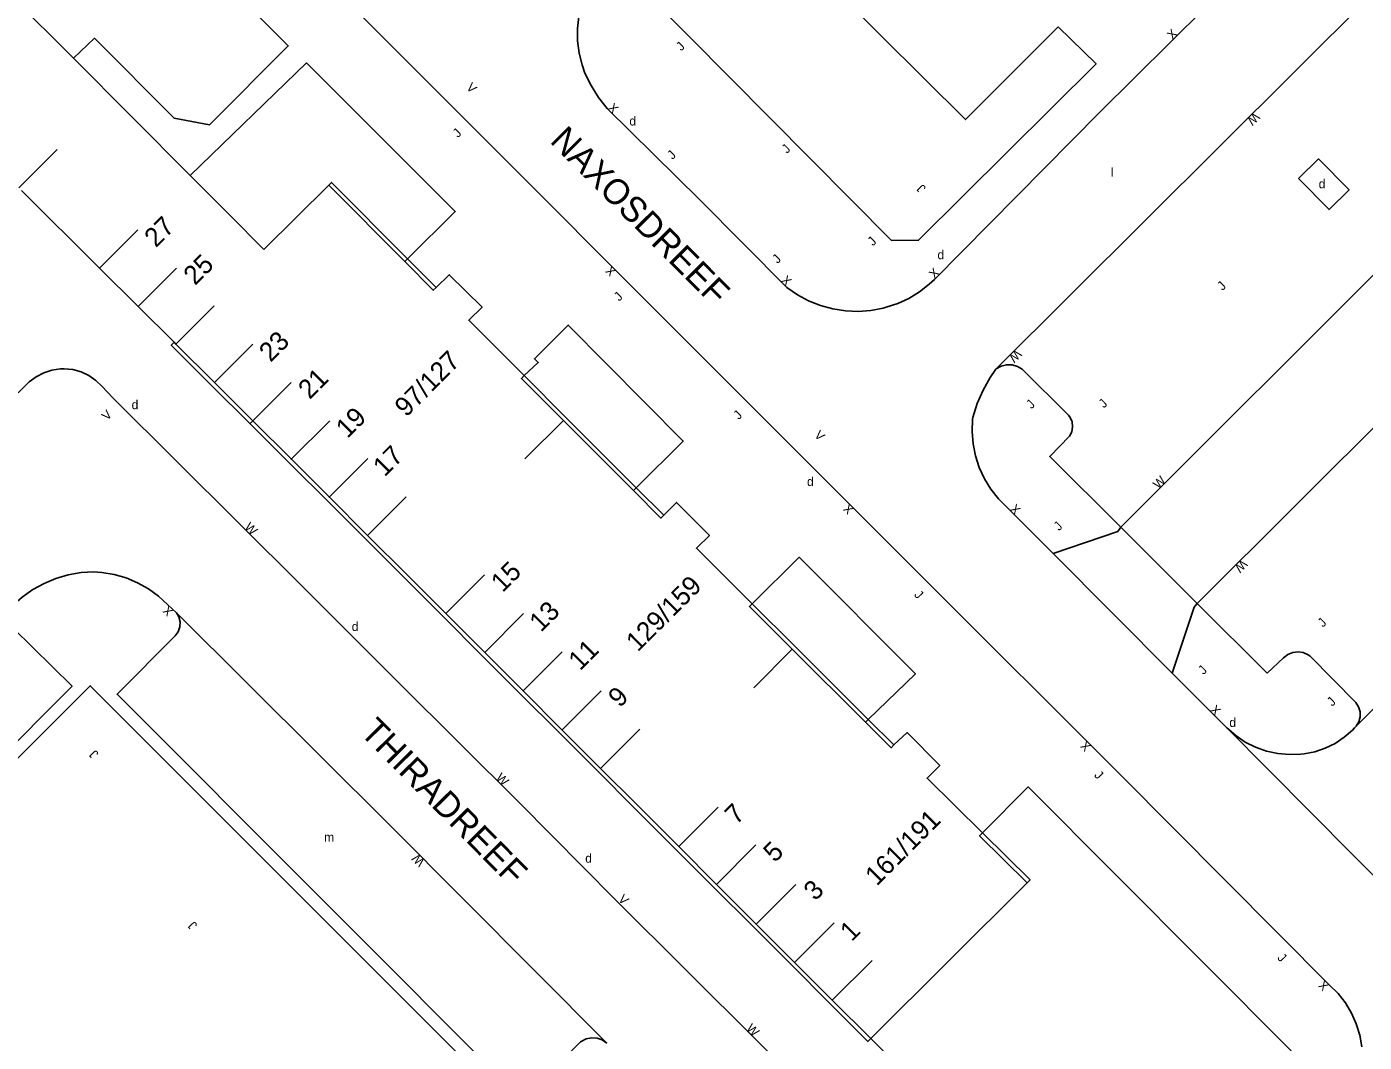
# Model space of a CAD drawing. Extents: x 134999 to 136502, y 457398 to 459002.
# Drawn here: x 136324 to 136397.9, y 458514.6 to 458570.7 of the extents above; entities that cross this region are included whole.
import ezdxf

# ---------------------------------------------------------------- set-up
doc = ezdxf.new("R2010")
doc.units = 0
for name, color, linetype in [('RI_DGTB_15', 7, 'Continuous'), ('RI_DGTB_29', 7, 'Continuous'), ('RI_DGTB_3', 7, 'Continuous'), ('RI_DGTB_30', 7, 'Continuous'), ('RI_DGTB_31', 7, 'Continuous'), ('RI_DGTB_35', 7, 'Continuous'), ('RI_DGTB_36', 7, 'Continuous'), ('RI_DGTB_37', 7, 'Continuous'), ('RI_DGTB_4', 7, 'Continuous'), ('RI_DGTB_43', 7, 'Continuous'), ('RI_DGTB_54', 7, 'Continuous')]:
    doc.layers.add(name, color=color, linetype=linetype)

msp = doc.modelspace()

# ---------------------------------------------------------------- linework, layer by layer
at = {"layer": 'RI_DGTB_15'}
for p, q in [((136323.59, 458561.791), (136325.71, 458563.914)), ((136328.042, 458557.345), (136330.168, 458559.474)), ((136330.164, 458555.224), (136332.295, 458557.358)), ((136332.251, 458553.139), (136334.385, 458555.276)), ((136334.374, 458551.019), (136336.511, 458553.159)), ((136338.619, 458546.779), (136340.763, 458548.926)), ((136353.658, 458548.938), (136351.535, 458546.819)), ((136340.706, 458544.694), (136342.854, 458546.845)), ((136342.828, 458542.574), (136344.979, 458544.729)), ((136347.144, 458538.262), (136349.303, 458540.424)), ((136349.301, 458536.107), (136351.464, 458538.273)), ((136351.424, 458533.987), (136353.59, 458536.156)), ((136366.299, 458536.301), (136364.176, 458534.182)), ((136353.582, 458531.831), (136355.752, 458534.004)), ((136355.704, 458529.711), (136357.877, 458531.887)), ((136360.019, 458525.4), (136362.2, 458527.584)), ((136362.107, 458523.315), (136364.291, 458525.502)), ((136364.3, 458521.124), (136366.488, 458523.315)), ((136366.422, 458519.004), (136368.613, 458521.198)), ((136368.509, 458516.919), (136370.704, 458519.117))]:
    msp.add_line(p, q, dxfattribs=at)
msp.add_lwpolyline([(136336.361, 458548.764), (136338.637, 458551.043)], dxfattribs=at)
at = {"layer": 'RI_DGTB_3'}
for p, q in [((136328.048, 458557.351), (136323.746, 458561.635)), ((136330.175, 458555.235), (136328.048, 458557.351)), ((136332.161, 458553.257), (136330.175, 458555.235)), ((136334.235, 458550.88), (136332.109, 458552.997)), ((136332.265, 458553.153), (136332.161, 458553.257)), ((136334.391, 458551.036), (136332.265, 458553.153)), ((136336.36, 458548.763), (136334.235, 458550.88)), ((136336.517, 458548.92), (136334.391, 458551.036)), ((136338.487, 458546.646), (136336.36, 458548.763)), ((136338.643, 458546.803), (136336.517, 458548.92)), ((136338.765, 458546.37), (136338.487, 458546.646)), ((136338.921, 458546.526), (136338.643, 458546.803))]:
    msp.add_line(p, q, dxfattribs=at)
msp.add_lwpolyline([(136332.161, 458553.257), (136332.005, 458553.1), (136332.109, 458552.997)], dxfattribs=at)
at = {"layer": 'RI_DGTB_31'}
msp.add_lwpolyline([(136394.243, 458562.299), (136395.363, 458563.389), (136397.043, 458561.672), (136395.942, 458560.583), (136394.243, 458562.299)], dxfattribs=at)
at = {"layer": 'RI_DGTB_4'}
for p, q in [((136320.05, 458575.523), (136326.605, 458568.943)), ((136326.605, 458568.943), (136333.056, 458562.467)), ((136333.056, 458562.467), (136333.106, 458562.416)), ((136333.106, 458562.416), (136335.224, 458560.291)), ((136337.125, 458558.382), (136340.709, 458561.937)), ((136340.709, 458561.937), (136344.898, 458557.721)), ((136335.224, 458560.291), (136337.125, 458558.382)), ((136345.054, 458557.875), (136346.635, 458556.284)), ((136351.495, 458551.415), (136353.815, 458549.094)), ((136357.523, 458545.072), (136353.658, 458548.938)), ((136353.815, 458549.094), (136357.68, 458545.228)), ((136338.765, 458546.37), (136340.573, 458544.561)), ((136340.729, 458544.717), (136338.921, 458546.526)), ((136342.849, 458542.595), (136340.729, 458544.717)), ((136357.68, 458545.228), (136359.199, 458543.708)), ((136340.573, 458544.561), (136342.694, 458542.439)), ((136345.074, 458540.37), (136342.849, 458542.595)), ((136342.694, 458542.439), (136344.918, 458540.214)), ((136347.162, 458538.28), (136345.074, 458540.37)), ((136344.918, 458540.214), (136347.007, 458538.124)), ((136364.083, 458538.819), (136366.455, 458536.457)), ((136347.007, 458538.124), (136349.162, 458535.968)), ((136349.318, 458536.124), (136347.162, 458538.28)), ((136349.162, 458535.968), (136351.283, 458533.846)), ((136351.438, 458534.001), (136349.318, 458536.124)), ((136370.34, 458532.277), (136366.299, 458536.301)), ((136366.455, 458536.457), (136370.498, 458532.43)), ((136351.283, 458533.846), (136353.439, 458531.688)), ((136353.595, 458531.844), (136351.438, 458534.001)), ((136370.498, 458532.43), (136371.914, 458531.02)), ((136353.439, 458531.688), (136355.559, 458529.566)), ((136355.715, 458529.722), (136353.595, 458531.844)), ((136355.559, 458529.566), (136357.553, 458527.571)), ((136357.709, 458527.727), (136355.715, 458529.722)), ((136360.027, 458525.408), (136357.709, 458527.727)), ((136357.553, 458527.571), (136359.871, 458525.252)), ((136359.871, 458525.252), (136361.957, 458523.165)), ((136362.113, 458523.321), (136360.027, 458525.408)), ((136362.113, 458523.321), (136364.305, 458521.128)), ((136379.274, 458523.406), (136370.631, 458514.798)), ((136361.957, 458523.165), (136364.149, 458520.972)), ((136364.305, 458521.128), (136366.425, 458519.007)), ((136364.149, 458520.972), (136366.269, 458518.851)), ((136366.269, 458518.851), (136368.354, 458516.764)), ((136366.425, 458519.007), (136368.51, 458516.92)), ((136368.51, 458516.92), (136370.631, 458514.798))]:
    msp.add_line(p, q, dxfattribs=at)
for points in [[(136386.563, 458590.206), (136368.884, 458572.507), (136375.859, 458565.554), (136380.987, 458570.686)], [(136345.054, 458557.875), (136340.865, 458562.092), (136340.709, 458561.937)], [(136344.898, 458557.721), (136346.478, 458556.13), (136346.635, 458556.284)], [(136351.495, 458551.415), (136348.434, 458554.478), (136349.169, 458555.19), (136347.359, 458556.991), (136346.635, 458556.284)], [(136353.658, 458548.938), (136351.34, 458551.258), (136351.495, 458551.415)], [(136357.523, 458545.072), (136359.042, 458543.553), (136359.199, 458543.708)], [(136364.083, 458538.819), (136361.004, 458541.886), (136361.726, 458542.581), (136359.91, 458544.413), (136359.199, 458543.708)], [(136366.299, 458536.301), (136363.931, 458538.66), (136364.083, 458538.819)], [(136370.34, 458532.277), (136371.754, 458530.869), (136371.914, 458531.02)], [(136376.797, 458526.164), (136373.745, 458529.181), (136374.442, 458529.88), (136372.644, 458531.704), (136371.914, 458531.02)], [(136379.274, 458523.406), (136376.644, 458526.006), (136376.797, 458526.164)], [(136376.797, 458526.164), (136379.43, 458523.561), (136379.274, 458523.406)], [(136368.354, 458516.764), (136370.475, 458514.642), (136370.631, 458514.798)]]:
    msp.add_lwpolyline(points, dxfattribs=at)
at = {"layer": 'RI_DGTB_54'}
for p, q in [((136377.542, 458551.782), (136405.883, 458580.01)), ((136414.534, 458573.146), (136384.434, 458543.039)), ((136388.648, 458538.825), (136418.767, 458568.875)), ((136425.558, 458560.152), (136397.35, 458531.968)), ((136345.054, 458557.875), (136344.898, 458557.721)), ((136357.523, 458545.072), (136357.68, 458545.228)), ((136384.434, 458543.039), (136388.648, 458538.825)), ((136387.276, 458534.978), (136380.695, 458541.594)), ((136390.3, 458531.956), (136387.276, 458534.978)), ((136370.498, 458532.43), (136370.34, 458532.277)), ((136402.196, 458519.962), (136390.3, 458531.956))]:
    msp.add_line(p, q, dxfattribs=at)
for points in [[(136380.987, 458570.686), (136383.076, 458568.64), (136373.274, 458558.898), (136371.775, 458558.882), (136358.37, 458572.404), (136364.149, 458582.265), (136381.963, 458600)], [(136326.605, 458568.943), (136327.766, 458570.053), (136332.169, 458565.634), (136334.114, 458565.277), (136338.47, 458569.628), (136329.611, 458578.498), (136322.909, 458578.617), (136317.468, 458578.533), (136314.659, 458575.719), (136317.265, 458573.044)], [(136395.969, 458517.745), (136384.465, 458529.336), (136373.479, 458540.298), (136335.302, 458578.528)], [(136393.002, 458575.618), (136383.26, 458565.943), (136374.147, 458556.733), (136373.859, 458556.46), (136373.323, 458556.039), (136372.742, 458555.684), (136372.123, 458555.399), (136371.475, 458555.189), (136371.324, 458555.149), (136370.634, 458555.018), (136369.932, 458554.965), (136369.23, 458554.993), (136368.535, 458555.1), (136367.856, 458555.285), (136367.203, 458555.546), (136366.584, 458555.879), (136366.007, 458556.281), (136361.191, 458561.118), (136356.075, 458566.17), (136355.599, 458566.779), (136355.189, 458567.433), (136354.85, 458568.125), (136354.69, 458568.574), (136354.528, 458569.232), (136354.444, 458569.905), (136354.44, 458570.583), (136354.516, 458571.256)], [(136345.054, 458557.875), (136347.688, 458560.474), (136339.47, 458568.69), (136333.056, 458562.467)], [(136357.68, 458545.228), (136360.277, 458547.801), (136353.931, 458554.211), (136352.06, 458552.349), (136352.271, 458552.141), (136351.495, 458551.415)], [(136322.955, 458549.871), (136324.167, 458551.072), (136324.546, 458551.358), (136324.968, 458551.578), (136325.42, 458551.723), (136325.891, 458551.791), (136326.093, 458551.795), (136326.567, 458551.747), (136327.027, 458551.621), (136327.459, 458551.42), (136327.852, 458551.15), (136328.194, 458550.818), (136328.779, 458550.195), (136339.24, 458539.791), (136344.577, 458534.444), (136351.264, 458527.8), (136356.5, 458522.497), (136364.433, 458514.612), (136378.66, 458500.369)], [(136377.542, 458551.782), (136377.232, 458551.322), (136376.836, 458550.613), (136376.512, 458549.869), (136376.262, 458549.097), (136376.253, 458549.014), (136376.226, 458548.334), (136376.279, 458547.656), (136376.411, 458546.99), (136376.62, 458546.343), (136376.904, 458545.725), (136377.258, 458545.145), (136377.678, 458544.61), (136380.695, 458541.594)], [(136384.434, 458543.039), (136380.513, 458546.942), (136381.607, 458548.075), (136381.731, 458548.318), (136381.779, 458548.586), (136381.749, 458548.857), (136381.641, 458549.108), (136381.544, 458549.238), (136378.991, 458551.773), (136378.727, 458551.93), (136378.432, 458552.013), (136378.126, 458552.018), (136377.828, 458551.944), (136377.56, 458551.796), (136377.542, 458551.782)], [(136380.695, 458541.594), (136384.27, 458542.804), (136384.434, 458543.039)], [(136370.498, 458532.43), (136373.101, 458534.954), (136366.681, 458541.388), (136364.083, 458538.819)], [(136332.303, 458538.323), (136331.815, 458538.761), (136331.308, 458539.229), (136330.75, 458539.636), (136330.149, 458539.975), (136329.513, 458540.243), (136328.85, 458540.435), (136328.17, 458540.55), (136327.739, 458540.581), (136327.028, 458540.539), (136326.326, 458540.418), (136325.641, 458540.219), (136324.984, 458539.945), (136324.361, 458539.598), (136323.781, 458539.184), (136323.372, 458538.826), (136323.286, 458538.742)], [(136387.276, 458534.978), (136388.484, 458538.628), (136388.648, 458538.825)], [(136388.648, 458538.825), (136392.524, 458534.992), (136393.423, 458535.839), (136393.656, 458536.02), (136393.929, 458536.132), (136394.223, 458536.167), (136394.515, 458536.123), (136394.784, 458536.002), (136394.9, 458535.919), (136397.41, 458533.366), (136397.565, 458533.127), (136397.647, 458532.854), (136397.651, 458532.57), (136397.575, 458532.295), (136397.427, 458532.052), (136397.35, 458531.968)], [(136323.286, 458538.742), (136323.277, 458538.732), (136323.127, 458538.501), (136323.049, 458538.237), (136323.051, 458537.961), (136323.13, 458537.697), (136323.282, 458537.467), (136326.529, 458534.259), (136291.261, 458498.842), (136287.337, 458502.758)], [(136356.059, 458514.557), (136355.806, 458514.726), (136355.518, 458514.824), (136355.215, 458514.844), (136354.916, 458514.784), (136354.644, 458514.649), (136354.606, 458514.622), (136351.387, 458511.415), (136329.018, 458533.821), (136332.23, 458537.041), (136332.393, 458537.269), (136332.486, 458537.534), (136332.501, 458537.814), (136332.436, 458538.087), (136332.303, 458538.323)], [(136356.059, 458514.557), (136344.143, 458526.51), (136332.303, 458538.323)], [(136349.904, 458511.901), (136327.534, 458534.286), (136299.084, 458505.801), (136299.179, 458505.7)], [(136397.35, 458531.968), (136397.231, 458531.844), (136396.775, 458531.443), (136396.271, 458531.105), (136395.726, 458530.837), (136395.152, 458530.642), (136394.556, 458530.525), (136394.384, 458530.505), (136393.746, 458530.484), (136393.109, 458530.542), (136392.485, 458530.679), (136391.883, 458530.892), (136391.312, 458531.18), (136390.782, 458531.536), (136390.3, 458531.956)], [(136370.631, 458514.798), (136382.484, 458502.832), (136393.843, 458514.124), (136379.318, 458528.704), (136376.797, 458526.164)], [(136397.748, 458514.343), (136397.633, 458514.987), (136397.441, 458515.612), (136397.174, 458516.209), (136396.836, 458516.769), (136396.432, 458517.284), (136395.969, 458517.745)]]:
    msp.add_lwpolyline(points, dxfattribs=at)

# ---------------------------------------------------------------- texts
at = {"layer": 'RI_DGTB_29'}
for p in [(136357.302, 458565.231), (136395.365, 458561.761), (136374.314, 458557.844), (136329.82, 458549.561), (136367.113, 458545.319), (136341.975, 458537.314), (136390.431, 458532.012), (136354.866, 458524.515)]:
    msp.add_text('d', height=0.5, dxfattribs=at).set_placement(p)
at = {"layer": 'RI_DGTB_30'}
for s, rotation, p in [('X', 44.82171, (136387.287, 458569.943)), ('V', 314.98376, (136348.265, 458567.29)), ('X', 314.98376, (136356.081, 458566.167)), ('W', 224.82171, (136391.811, 458565.994)), ('X', 134.98376, (136356.611, 458557.206)), ('X', 44.82171, (136374.149, 458556.738)), ('X', 314.98376, (136365.644, 458556.646)), ('W', 224.82171, (136378.66, 458552.896)), ('V', 45.28261, (136328.468, 458548.902)), ('V', 314.98376, (136367.479, 458548.088)), ('W', 44.82171, (136386.517, 458545.123)), ('X', 134.91019, (136369.733, 458544.059)), ('X', 314.75454, (136378.281, 458544.01)), ('W', 314.91019, (136336.015, 458543.006)), ('W', 224.82171, (136391.127, 458541.297)), ('X', 135.23016, (136332.163, 458538.432)), ('X', 314.75454, (136389.336, 458532.921)), ('X', 134.91019, (136382.832, 458530.966)), ('W', 314.91019, (136349.894, 458529.164)), ('W', 135.23016, (136346.047, 458524.603)), ('V', 314.91118, (136356.651, 458522.463)), ('X', 134.91019, (136395.972, 458517.743)), ('W', 314.91019, (136363.722, 458515.321))]:
    msp.add_text(s, height=0.5, rotation=rotation, dxfattribs=at).set_placement(p)
at = {"layer": 'RI_DGTB_31'}
for rotation, p in [(45.11394, (136360.173, 458569.317)), (45.11394, (136347.843, 458564.532)), (45.11394, (136366.008, 458563.656)), (45.11394, (136359.686, 458563.322)), (135.02452, (136373.709, 458561.799)), (45.11394, (136370.755, 458558.552)), (45.11394, (136365.489, 458557.579)), (44.82171, (136390.059, 458556.086)), (45.11394, (136356.743, 458555.498)), (44.82171, (136379.507, 458549.547)), (44.82171, (136383.505, 458549.595)), (45.11394, (136363.344, 458548.956)), (44.82171, (136381.025, 458542.817)), (314.45853, (136372.997, 458539.28)), (44.82171, (136395.605, 458537.493)), (44.82171, (136389.007, 458534.871)), (44.82171, (136396.113, 458533.124)), (135.23016, (136328.025, 458530.556)), (314.45853, (136382.938, 458529.317)), (134.4308, (136333.48, 458521.088)), (314.45853, (136393.049, 458519.226))]:
    msp.add_text('J', height=0.5, rotation=rotation, dxfattribs=at).set_placement(p)
at = {"layer": 'RI_DGTB_35'}
msp.add_text('161/191', height=1.054, rotation=44.9457, dxfattribs=at).set_placement((136370.962, 458523.196))
at = {"layer": 'RI_DGTB_36'}
for s, rotation, p in [('27', 45.0387, (136331.163, 458558.445)), ('25', 45.0387, (136333.321, 458556.359)), ('23', 45.0387, (136337.496, 458552.119)), ('97/127', 44.9457, (136344.983, 458549.088)), ('21', 45.0387, (136339.654, 458550.071)), ('19', 45.0387, (136341.741, 458547.915)), ('17', 45.0387, (136343.79, 458545.794)), ('15', 45.0387, (136350.301, 458539.398)), ('129/159', 44.9457, (136357.762, 458536.119)), ('13', 45.0387, (136352.423, 458537.207)), ('11', 45.0387, (136354.58, 458535.086)), ('9', 45.0387, (136356.774, 458533.038)), ('7', 45.0387, (136363.212, 458526.573)), ('5', 45.0387, (136365.337, 458524.487)), ('3', 45.0387, (136367.565, 458522.367)), ('1', 45.0387, (136369.578, 458520.12))]:
    msp.add_text(s, height=1.054, rotation=rotation, dxfattribs=at).set_placement(p)
at = {"layer": 'RI_DGTB_37'}
for s, rotation, p in [('NAXOSDREEF', 314.88671, (136352.862, 458564.325)), ('THIRADREEF', 314.58735, (136342.377, 458531.661))]:
    msp.add_text(s, height=1.4, rotation=rotation, dxfattribs=at).set_placement(p)
at = {"layer": 'RI_DGTB_43'}
for s, p in [('l', (136383.885, 458562.403)), ('m', (136340.449, 458525.674))]:
    msp.add_text(s, height=0.5, dxfattribs=at).set_placement(p)

doc.saveas('drawing.dxf')
